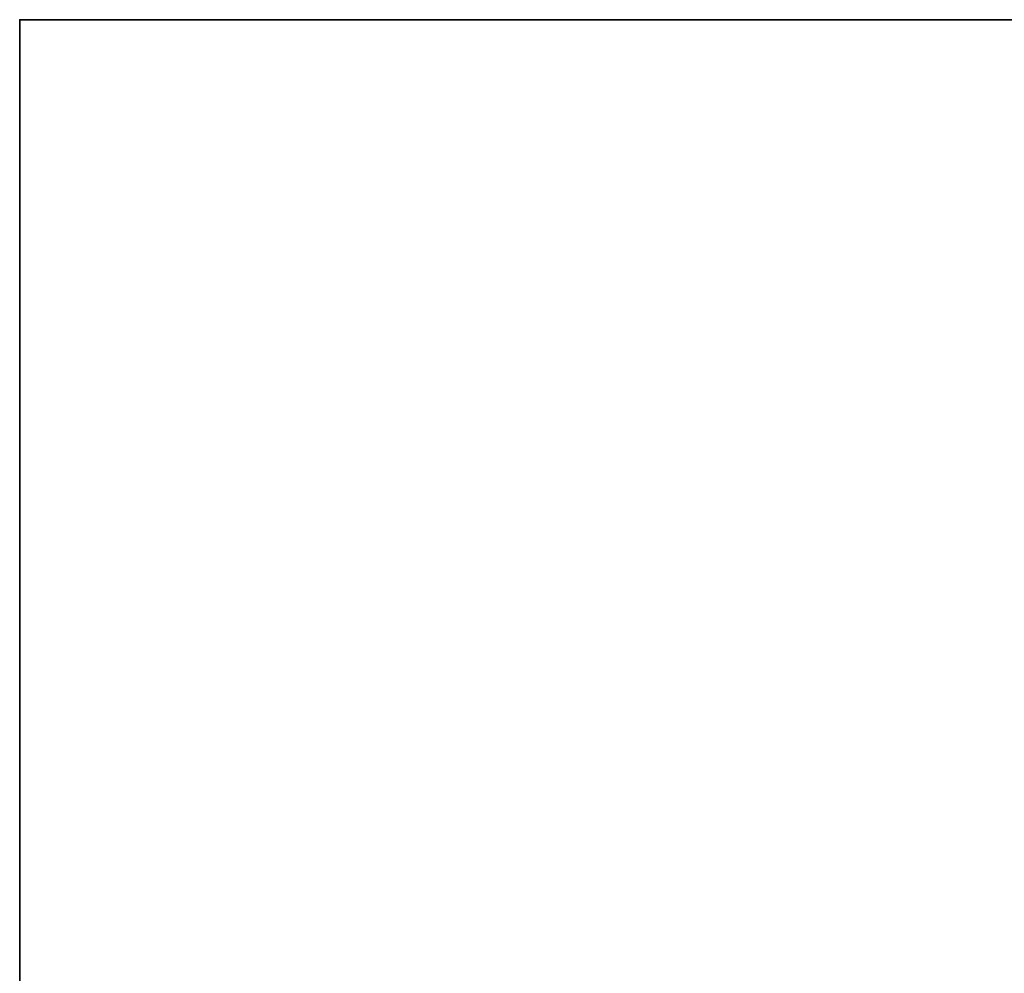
# Model space of a CAD drawing. Header units: millimetres. Extents: x -508 to 6708, y -115 to 193.
# Tile 337 of 656: x 942 to 1039, y 81 to 174. Entities that reach past the tile are written whole.
import ezdxf

# ---------------------------------------------------------------- set-up
doc = ezdxf.new("R2010")
doc.units = ezdxf.units.MM
doc.layers.add('151', color=7, linetype='Continuous', true_color=0xffffff)

# ---------------------------------------------------------------- blocks, each defined once
blk = doc.blocks.new('UG_SURFACE_002')
at = {"layer": '151', "color": 252, "linetype": 'Continuous', "lineweight": 35}
for points in [[(942.5, -10, -7.75), (942.5, 174.4, -7.75), (1092.5, 174.4, -7.75), (1092.5, -10, -7.75)], [(942.5, 174.4, 2215.25), (2057.5, 174.4, 2215.25), (1907.5, 174.4, 2065.25), (1092.5, 174.4, 2065.25)], [(1092.5, 174.4, 2065.25), (1092.5, 174.4, -7.75), (942.5, 174.4, -7.75), (942.5, 174.4, 2215.25)], [(942.5, -10, 2215.25), (942.5, 174.4, 2215.25), (942.5, 174.4, -7.75), (942.5, -10, -7.75)], [(2057.5, -10, 2215.25), (2057.5, 174.4, 2215.25), (942.5, 174.4, 2215.25), (942.5, -10, 2215.25)]]:
    blk.add_3dface(points, dxfattribs=at)

msp = doc.modelspace()

# ---------------------------------------------------------------- linework, layer by layer
at = {"layer": '151', "color": 253, "linetype": 'Continuous', "lineweight": -3}
for p, q in [((942.5, -10, 2215.25), (942.5, 174.4, 2215.25)), ((942.5, 174.4, 2215.25), (2057.5, 174.4, 2215.25)), ((942.5, 174.4, -7.75), (942.5, 174.4, 2215.25)), ((942.5, 174.4, -7.75), (942.5, -10, -7.75)), ((942.5, 174.4, -7.75), (1092.5, 174.4, -7.75)), ((942.5, 174.4, 2215.25), (2057.5, 174.4, 2215.25))]:
    msp.add_line(p, q, dxfattribs=at)

# ---------------------------------------------------------------- block references
msp.add_blockref('UG_SURFACE_002', (0, 0), dxfattribs=at)

doc.saveas('drawing.dxf')
